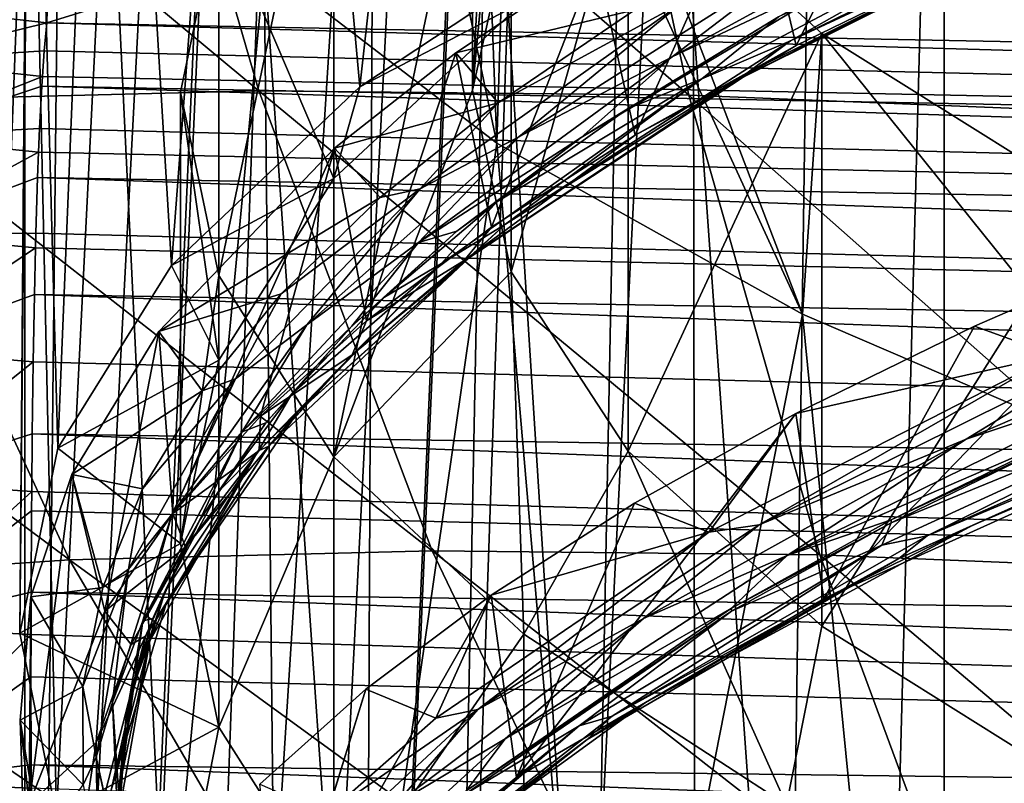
# Model space of a CAD drawing. Header units: metres. Extents: x -24 to 24, y -69 to 184.
# Tile 372 of 656: x -11.5 to -9.81, y 127.9 to 129.21. Entities that reach past the tile are written whole.
import ezdxf

# ---------------------------------------------------------------- set-up
doc = ezdxf.new("R2010")
doc.units = ezdxf.units.M
for name, color, linetype in [('1052', 7, 'CONTINUOUS'), ('1075', 7, 'CONTINUOUS'), ('1103', 7, 'CONTINUOUS'), ('1252', 7, 'CONTINUOUS'), ('1288', 7, 'CONTINUOUS'), ('1380', 7, 'CONTINUOUS'), ('1525', 7, 'CONTINUOUS'), ('1589', 7, 'CONTINUOUS'), ('1772', 7, 'CONTINUOUS'), ('1880', 7, 'CONTINUOUS'), ('1906', 7, 'CONTINUOUS'), ('2529', 7, 'CONTINUOUS'), ('2941', 7, 'CONTINUOUS'), ('367', 7, 'CONTINUOUS'), ('369', 7, 'CONTINUOUS'), ('373', 7, 'CONTINUOUS'), ('382', 7, 'CONTINUOUS'), ('3964', 2, 'CONTINUOUS'), ('3967', 7, 'CONTINUOUS'), ('3970', 7, 'CONTINUOUS'), ('419', 2, 'CONTINUOUS'), ('420', 2, 'CONTINUOUS'), ('427', 2, 'CONTINUOUS'), ('434', 7, 'CONTINUOUS'), ('475', 7, 'CONTINUOUS'), ('491', 7, 'CONTINUOUS'), ('513', 7, 'CONTINUOUS'), ('554', 2, 'CONTINUOUS'), ('563', 2, 'CONTINUOUS')]:
    doc.layers.add(name, color=color, linetype=linetype)

msp = doc.modelspace()

# ---------------------------------------------------------------- linework, layer by layer
at = {"layer": '1052'}
for points in [[(-11.225, 129.083555, 221.495303), (-11.159182, 128.769407, 220.322885), (-11.225, 128.310815, 221.702358)], [(-11.225, 128.310815, 221.702358), (-11.159182, 128.769407, 220.322885), (-11.159185, 127.996671, 220.529957)], [(-11.159182, 128.769407, 220.322885), (-10.962562, 128.459011, 219.164473), (-11.159185, 127.996671, 220.529957)], [(-11.159185, 127.996671, 220.529957), (-10.962562, 128.459011, 219.164473), (-10.962564, 127.686271, 219.37153)], [(-10.962562, 128.459011, 219.164473), (-10.637444, 128.155935, 218.033377), (-10.962564, 127.686271, 219.37153)], [(-10.962564, 127.686271, 219.37153), (-10.637444, 128.155935, 218.033377), (-10.637447, 127.383197, 218.24044)], [(-10.637444, 128.155935, 218.033377), (-10.187542, 127.863679, 216.942661), (-10.637447, 127.383197, 218.24044)]]:
    msp.add_3dface(points, dxfattribs=at)
at = {"layer": '1075'}
for points in [[(-10.637447, 130.011173, 224.957217), (-10.962562, 128.459011, 219.164473), (-10.962563, 129.708098, 223.826126)], [(-10.962562, 128.459011, 219.164473), (-10.637447, 130.011173, 224.957217), (-10.724992, 129.086678, 221.506958)], [(-10.724992, 129.086678, 221.506958), (-10.637447, 130.011173, 224.957217), (-10.656213, 129.397432, 222.666707)], [(-10.962563, 129.708098, 223.826126), (-11.159182, 128.769407, 220.322885), (-11.159182, 129.397702, 222.667716)], [(-10.962562, 128.459011, 219.164473), (-11.159182, 128.769407, 220.322885), (-10.962563, 129.708098, 223.826126)], [(-11.159182, 128.769407, 220.322885), (-11.225, 129.083555, 221.495303), (-11.159182, 129.397702, 222.667716)], [(-10.658893, 128.775829, 220.346852), (-10.962562, 128.459011, 219.164473), (-10.724992, 129.086678, 221.506958)], [(-10.637444, 128.155935, 218.033377), (-10.962562, 128.459011, 219.164473), (-10.658893, 128.775829, 220.346852)], [(-10.637444, 128.155935, 218.033377), (-10.658893, 128.775829, 220.346852), (-10.45872, 128.468851, 219.201197)], [(-10.187542, 127.863679, 216.942661), (-10.637444, 128.155935, 218.033377), (-10.45872, 128.468851, 219.201197)], [(-10.127065, 128.169659, 218.084595), (-10.187542, 127.863679, 216.942661), (-10.45872, 128.468851, 219.201197)], [(-9.668103, 127.881972, 217.010933), (-10.187542, 127.863679, 216.942661), (-10.127065, 128.169659, 218.084595)]]:
    msp.add_3dface(points, dxfattribs=at)
at = {"layer": '1103'}
for points in [[(-11.225, 128.310815, 221.702358), (-11.159185, 127.996671, 220.529957), (-11.5, 128.157453, 221.743451)], [(-11.5, 128.157453, 221.743451), (-11.159185, 127.996671, 220.529957), (-11.437002, 127.846333, 220.582334)], [(-11.437002, 127.846333, 220.582334), (-11.159185, 127.996671, 220.529957), (-11.248697, 127.538621, 219.433938)], [(-11.159185, 127.996671, 220.529957), (-10.962564, 127.686271, 219.37153), (-11.248697, 127.538621, 219.433938)]]:
    msp.add_3dface(points, dxfattribs=at)
at = {"layer": '1252'}
for points in [[(-9.663519, 129.407167, 227.661973), (-10.261899, 129.108945, 226.619348), (-9.864805, 129.312574, 227.553079)], [(-9.864805, 129.312574, 227.553079), (-10.261899, 129.108945, 226.619348), (-10.170796, 129.1631, 227.030338)], [(-10.170796, 129.1631, 227.030338), (-10.261899, 129.108945, 226.619348), (-10.446869, 129.009551, 226.492317)], [(-10.261899, 129.108945, 226.619348), (-10.73955, 128.795415, 225.518955), (-10.446869, 129.009551, 226.492317)], [(-10.446869, 129.009551, 226.492317), (-10.73955, 128.795415, 225.518955), (-10.692458, 128.852205, 225.939991)], [(-10.692458, 128.852205, 225.939991), (-10.73955, 128.795415, 225.518955), (-10.906378, 128.691806, 225.375968)], [(-10.73955, 128.795415, 225.518955), (-10.931159, 128.63401, 224.95104), (-10.906378, 128.691806, 225.375968)], [(-10.906378, 128.691806, 225.375968), (-10.931159, 128.63401, 224.95104), (-11.08812, 128.528776, 224.801735)], [(-10.931159, 128.63401, 224.95104), (-11.090246, 128.470271, 224.374138), (-11.08812, 128.528776, 224.801735)], [(-9.868871, 128.342329, 227.593572), (-9.481457, 128.506359, 228.387373), (-9.191953, 128.628436, 228.591114)], [(-11.08812, 128.528776, 224.801735), (-11.090246, 128.470271, 224.374138), (-11.238052, 128.362504, 224.215131)], [(-10.123929, 128.216493, 227.374971), (-9.481457, 128.506359, 228.387373), (-9.868871, 128.342329, 227.593572)], [(-11.090246, 128.470271, 224.374138), (-11.216374, 128.304816, 223.79023), (-11.238052, 128.362504, 224.215131)], [(-11.238052, 128.362504, 224.215131), (-11.216374, 128.304816, 223.79023), (-11.354155, 128.195066, 223.623474)], [(-10.42909, 128.038806, 226.531085), (-10.123929, 128.216493, 227.374971), (-9.868871, 128.342329, 227.593572)], [(-11.216374, 128.304816, 223.79023), (-11.309399, 128.138085, 223.200464), (-11.354155, 128.195066, 223.623474)], [(-10.649604, 127.910661, 226.302717), (-10.123929, 128.216493, 227.374971), (-10.42909, 128.038806, 226.531085)], [(-11.354155, 128.195066, 223.623474), (-11.369006, 127.970337, 222.606143), (-11.483809, 127.864701, 222.453432)], [(-11.309399, 128.138085, 223.200464), (-11.369006, 127.970337, 222.606143), (-11.354155, 128.195066, 223.623474)], [(-10.866533, 127.721102, 225.414795), (-10.649604, 127.910661, 226.302717), (-10.42909, 128.038806, 226.531085)], [(-11.369006, 127.970337, 222.606143), (-11.394799, 127.802624, 222.011575), (-11.483809, 127.864701, 222.453432)], [(-11.053386, 127.591751, 225.180732), (-10.649604, 127.910661, 226.302717), (-10.866533, 127.721102, 225.414795)]]:
    msp.add_3dface(points, dxfattribs=at)
at = {"layer": '1288'}
for points in [[(-10.008347, 128.351351, 227.189378), (-9.70602, 128.493573, 227.704405), (-9.705708, 128.498545, 227.703609)], [(-10.008644, 128.346368, 227.190133), (-9.70602, 128.493573, 227.704405), (-10.008347, 128.351351, 227.189378)], [(-10.28173, 128.195193, 226.660963), (-10.008644, 128.346368, 227.190133), (-10.281459, 128.200183, 226.660233)], [(-10.281459, 128.200183, 226.660233), (-10.008644, 128.346368, 227.190133), (-10.008347, 128.351351, 227.189378)], [(-10.736153, 127.88286, 225.564659), (-10.28173, 128.195193, 226.660963), (-10.736004, 127.887811, 225.563791)], [(-10.736004, 127.887811, 225.563791), (-10.28173, 128.195193, 226.660963), (-10.281459, 128.200183, 226.660233)]]:
    msp.add_3dface(points, dxfattribs=at)
at = {"layer": '1380'}
for points in [[(-10.658893, 129.790051, 220.075092), (-10.458747, 129.483104, 218.92955), (-10.658893, 128.775829, 220.346852)], [(-10.658893, 128.775829, 220.346852), (-10.458747, 129.483104, 218.92955), (-10.45872, 128.468851, 219.201197)], [(-10.458747, 129.483104, 218.92955), (-10.127082, 129.183892, 217.812878), (-10.45872, 128.468851, 219.201197)], [(-10.127082, 129.183892, 217.812878), (-10.127065, 128.169659, 218.084595), (-10.45872, 128.468851, 219.201197)], [(-10.127082, 129.183892, 217.812878), (-9.668066, 128.896173, 216.739095), (-10.127065, 128.169659, 218.084595)], [(-9.668066, 128.896173, 216.739095), (-9.668103, 127.881972, 217.010933), (-10.127065, 128.169659, 218.084595)]]:
    msp.add_3dface(points, dxfattribs=at)
at = {"layer": '1525'}
for points in [[(-10.539043, 129.006043, 225.82181), (-10.201525, 129.212503, 226.563916), (-10.018498, 129.316834, 226.910826)], [(-10.458479, 129.055652, 226.014151), (-10.201525, 129.212503, 226.563916), (-10.539043, 129.006043, 225.82181)], [(-10.683403, 128.895439, 225.451569), (-10.458479, 129.055652, 226.014151), (-10.539043, 129.006043, 225.82181)], [(-10.751813, 128.845647, 225.258251), (-10.683403, 128.895439, 225.451569), (-10.539043, 129.006043, 225.82181)], [(-10.875527, 128.732437, 224.878208), (-10.683403, 128.895439, 225.451569), (-10.751813, 128.845647, 225.258251)], [(-10.931838, 128.68275, 224.684941), (-10.875527, 128.732437, 224.878208), (-10.751813, 128.845647, 225.258251)], [(-11.034321, 128.567158, 224.295894), (-10.875527, 128.732437, 224.878208), (-10.931838, 128.68275, 224.684941)], [(-11.078871, 128.517625, 224.102864), (-11.034321, 128.567158, 224.295894), (-10.931838, 128.68275, 224.684941)], [(-11.159614, 128.39975, 223.705108), (-11.034321, 128.567158, 224.295894), (-11.078871, 128.517625, 224.102864)], [(-11.192578, 128.350588, 223.51305), (-11.159614, 128.39975, 223.705108), (-11.078871, 128.517625, 224.102864)], [(-11.250734, 128.231082, 223.108787), (-11.159614, 128.39975, 223.705108), (-11.192578, 128.350588, 223.51305)], [(-11.272292, 128.182676, 222.91905), (-11.250734, 128.231082, 223.108787), (-11.192578, 128.350588, 223.51305)], [(-11.307331, 128.06218, 222.5106), (-11.250734, 128.231082, 223.108787), (-11.272292, 128.182676, 222.91905)], [(-11.317915, 128.014547, 222.323353), (-11.307331, 128.06218, 222.5106), (-11.272292, 128.182676, 222.91905)], [(-11.329631, 127.892526, 221.909139), (-11.307331, 128.06218, 222.5106), (-11.317915, 128.014547, 222.323353)], [(-11.329564, 127.845546, 221.724128), (-11.329631, 127.892526, 221.909139), (-11.317915, 128.014547, 222.323353)]]:
    msp.add_3dface(points, dxfattribs=at)
at = {"layer": '1589'}
for points in [[(-10.472242, 129.387379, 226.333596), (-10.637447, 129.238433, 225.164276), (-10.918039, 129.092303, 225.232358)], [(-10.637447, 129.238433, 225.164276), (-10.962564, 128.935358, 224.033187), (-10.918039, 129.092303, 225.232358)], [(-10.918039, 129.092303, 225.232358), (-10.962564, 128.935358, 224.033187), (-11.240124, 128.786634, 224.091587)], [(-10.962564, 128.935358, 224.033187), (-11.159185, 128.624959, 222.87476), (-11.240124, 128.786634, 224.091587)], [(-11.240124, 128.786634, 224.091587), (-11.159185, 128.624959, 222.87476), (-11.434846, 128.473836, 222.924208)], [(-11.159185, 128.624959, 222.87476), (-11.225, 128.310815, 221.702358), (-11.434846, 128.473836, 222.924208)], [(-11.225, 128.310815, 221.702358), (-11.5, 128.157453, 221.743451), (-11.434846, 128.473836, 222.924208)]]:
    msp.add_3dface(points, dxfattribs=at)
at = {"layer": '1772'}
for points in [[(-10.513532, 129.310767, 226.258814), (-10.753403, 129.15083, 225.697132), (-10.44695, 129.224089, 226.171304)], [(-10.44695, 129.224089, 226.171304), (-10.753403, 129.15083, 225.697132), (-10.681136, 129.065085, 225.613087)], [(-10.753403, 129.15083, 225.697132), (-10.961061, 128.987629, 225.122985), (-10.681136, 129.065085, 225.613087)], [(-10.681136, 129.065085, 225.613087), (-10.961061, 128.987629, 225.122985), (-10.883284, 128.90291, 225.042741)], [(-10.961061, 128.987629, 225.122985), (-11.261698, 128.673789, 224.016238), (-10.883284, 128.90291, 225.042741)], [(-10.883284, 128.90291, 225.042741), (-11.261698, 128.673789, 224.016238), (-11.052478, 128.738278, 224.462775)], [(-9.530702, 128.828091, 228.226279), (-9.865771, 128.683056, 227.720088), (-9.728705, 128.633032, 227.760126)], [(-11.052478, 128.738278, 224.462775), (-11.261698, 128.673789, 224.016238), (-11.188078, 128.571936, 223.875828)], [(-9.865771, 128.683056, 227.720088), (-10.171795, 128.533505, 227.197077), (-9.728705, 128.633032, 227.760126)], [(-11.261698, 128.673789, 224.016238), (-11.410716, 128.429176, 223.151327), (-11.188078, 128.571936, 223.875828)], [(-9.728705, 128.633032, 227.760126), (-10.171795, 128.533505, 227.197077), (-10.320303, 128.3302, 226.700913)], [(-11.188078, 128.571936, 223.875828), (-11.410716, 128.429176, 223.151327), (-11.289917, 128.404307, 223.283398)], [(-10.171795, 128.533505, 227.197077), (-10.447817, 128.379911, 226.658894), (-10.320303, 128.3302, 226.700913)], [(-11.410716, 128.429176, 223.151327), (-11.481158, 128.219412, 222.40809), (-11.357933, 128.235569, 222.686113)], [(-11.289917, 128.404307, 223.283398), (-11.410716, 128.429176, 223.151327), (-11.357933, 128.235569, 222.686113)], [(-10.447817, 128.379911, 226.658894), (-10.693329, 128.222528, 226.106433), (-10.320303, 128.3302, 226.700913)], [(-10.320303, 128.3302, 226.700913), (-10.693329, 128.222528, 226.106433), (-10.788034, 128.012185, 225.584432)], [(-11.357933, 128.235569, 222.686113), (-11.481158, 128.219412, 222.40809), (-11.391856, 128.066361, 222.086233)], [(-11.481158, 128.219412, 222.40809), (-11.499388, 128.0088, 221.660474), (-11.391856, 128.066361, 222.086233)], [(-10.693329, 128.222528, 226.106433), (-10.907377, 128.061914, 225.541652), (-10.788034, 128.012185, 225.584432)], [(-11.391856, 128.066361, 222.086233), (-11.499388, 128.0088, 221.660474), (-11.39171, 127.8981, 221.489028)], [(-10.907377, 128.061914, 225.541652), (-11.088961, 127.898867, 224.967352), (-10.973542, 127.848644, 225.008782)], [(-10.788034, 128.012185, 225.584432), (-10.907377, 128.061914, 225.541652), (-10.973542, 127.848644, 225.008782)], [(-11.499388, 128.0088, 221.660474), (-11.464294, 127.795302, 220.903026), (-11.39171, 127.8981, 221.489028)]]:
    msp.add_3dface(points, dxfattribs=at)
at = {"layer": '1880'}
for points in [[(-9.821635, 129.449899, 227.253825), (-10.15195, 129.319795, 226.681187), (-10.383502, 129.144091, 226.183608)], [(-10.018498, 129.316834, 226.910826), (-9.821635, 129.449899, 227.253825), (-10.383502, 129.144091, 226.183608)], [(-10.15195, 129.319795, 226.681187), (-10.645648, 129.00695, 225.584037), (-10.383502, 129.144091, 226.183608)], [(-10.15195, 129.319795, 226.681187), (-10.365648, 129.23661, 226.289432), (-10.645648, 129.00695, 225.584037)], [(-10.539043, 129.006043, 225.82181), (-10.018498, 129.316834, 226.910826), (-10.383502, 129.144091, 226.183608)], [(-10.365648, 129.23661, 226.289432), (-10.814687, 128.918127, 225.170916), (-10.645648, 129.00695, 225.584037)], [(-10.365648, 129.23661, 226.289432), (-10.681136, 129.065085, 225.613087), (-10.814687, 128.918127, 225.170916)], [(-10.44695, 129.224089, 226.171304), (-10.681136, 129.065085, 225.613087), (-10.365648, 129.23661, 226.289432)], [(-10.383502, 129.144091, 226.183608), (-10.645648, 129.00695, 225.584037), (-10.817478, 128.826321, 225.067425)], [(-10.539043, 129.006043, 225.82181), (-10.383502, 129.144091, 226.183608), (-10.817478, 128.826321, 225.067425)], [(-10.681136, 129.065085, 225.613087), (-10.883284, 128.90291, 225.042741), (-10.814687, 128.918127, 225.170916)], [(-10.645648, 129.00695, 225.584037), (-11.008828, 128.685168, 224.451647), (-10.817478, 128.826321, 225.067425)], [(-10.645648, 129.00695, 225.584037), (-10.814687, 128.918127, 225.170916), (-11.008828, 128.685168, 224.451647)], [(-10.751813, 128.845647, 225.258251), (-10.539043, 129.006043, 225.82181), (-10.817478, 128.826321, 225.067425)], [(-10.814687, 128.918127, 225.170916), (-11.130813, 128.592673, 224.024133), (-11.008828, 128.685168, 224.451647)], [(-10.814687, 128.918127, 225.170916), (-11.052478, 128.738278, 224.462775), (-11.130813, 128.592673, 224.024133)], [(-10.883284, 128.90291, 225.042741), (-11.052478, 128.738278, 224.462775), (-10.814687, 128.918127, 225.170916)], [(-10.931838, 128.68275, 224.684941), (-10.751813, 128.845647, 225.258251), (-10.817478, 128.826321, 225.067425)], [(-10.817478, 128.826321, 225.067425), (-11.008828, 128.685168, 224.451647), (-11.11933, 128.502191, 223.925156)], [(-10.931838, 128.68275, 224.684941), (-10.817478, 128.826321, 225.067425), (-11.11933, 128.502191, 223.925156)], [(-9.208235, 128.779151, 228.442465), (-9.880143, 128.48961, 227.432912), (-9.578189, 128.590171, 227.901416)], [(-9.208235, 128.779151, 228.442465), (-9.626748, 128.644796, 227.874793), (-9.880143, 128.48961, 227.432912)], [(-11.052478, 128.738278, 224.462775), (-11.188078, 128.571936, 223.875828), (-11.130813, 128.592673, 224.024133)], [(-11.008828, 128.685168, 224.451647), (-11.239776, 128.360504, 223.305421), (-11.11933, 128.502191, 223.925156)], [(-11.008828, 128.685168, 224.451647), (-11.130813, 128.592673, 224.024133), (-11.239776, 128.360504, 223.305421)], [(-11.078871, 128.517625, 224.102864), (-10.931838, 128.68275, 224.684941), (-11.11933, 128.502191, 223.925156)], [(-9.728705, 128.633032, 227.760126), (-10.320303, 128.3302, 226.700913), (-10.234402, 128.342971, 226.819761)], [(-9.626748, 128.644796, 227.874793), (-10.234402, 128.342971, 226.819761), (-9.880143, 128.48961, 227.432912)], [(-9.626748, 128.644796, 227.874793), (-9.728705, 128.633032, 227.760126), (-10.234402, 128.342971, 226.819761)], [(-11.130813, 128.592673, 224.024133), (-11.314081, 128.267126, 222.873188), (-11.239776, 128.360504, 223.305421)], [(-11.130813, 128.592673, 224.024133), (-11.289917, 128.404307, 223.283398), (-11.314081, 128.267126, 222.873188)], [(-11.188078, 128.571936, 223.875828), (-11.289917, 128.404307, 223.283398), (-11.130813, 128.592673, 224.024133)], [(-9.578189, 128.590171, 227.901416), (-9.880143, 128.48961, 227.432912), (-10.186215, 128.290389, 226.853853)], [(-9.705708, 128.498545, 227.703609), (-9.578189, 128.590171, 227.901416), (-10.186215, 128.290389, 226.853853)], [(-11.192578, 128.350588, 223.51305), (-11.078871, 128.517625, 224.102864), (-11.11933, 128.502191, 223.925156)], [(-11.11933, 128.502191, 223.925156), (-11.239776, 128.360504, 223.305421), (-11.289566, 128.17867, 222.781193)], [(-11.192578, 128.350588, 223.51305), (-11.11933, 128.502191, 223.925156), (-11.289566, 128.17867, 222.781193)], [(-10.008347, 128.351351, 227.189378), (-9.705708, 128.498545, 227.703609), (-10.186215, 128.290389, 226.853853)], [(-9.880143, 128.48961, 227.432912), (-10.43251, 128.182817, 226.358861), (-10.186215, 128.290389, 226.853853)], [(-9.880143, 128.48961, 227.432912), (-10.234402, 128.342971, 226.819761), (-10.43251, 128.182817, 226.358861)], [(-11.289917, 128.404307, 223.283398), (-11.357933, 128.235569, 222.686113), (-11.314081, 128.267126, 222.873188)], [(-11.239776, 128.360504, 223.305421), (-11.341447, 128.039426, 222.168143), (-11.289566, 128.17867, 222.781193)], [(-11.239776, 128.360504, 223.305421), (-11.314081, 128.267126, 222.873188), (-11.341447, 128.039426, 222.168143)], [(-11.272292, 128.182676, 222.91905), (-11.192578, 128.350588, 223.51305), (-11.289566, 128.17867, 222.781193)], [(-10.234402, 128.342971, 226.819761), (-10.71581, 128.027071, 225.711299), (-10.43251, 128.182817, 226.358861)], [(-10.234402, 128.342971, 226.819761), (-10.320303, 128.3302, 226.700913), (-10.71581, 128.027071, 225.711299)], [(-10.281459, 128.200183, 226.660233), (-10.008347, 128.351351, 227.189378), (-10.186215, 128.290389, 226.853853)], [(-10.320303, 128.3302, 226.700913), (-10.788034, 128.012185, 225.584432), (-10.71581, 128.027071, 225.711299)], [(-10.186215, 128.290389, 226.853853), (-10.43251, 128.182817, 226.358861), (-10.669194, 127.976458, 225.752633)], [(-10.281459, 128.200183, 226.660233), (-10.186215, 128.290389, 226.853853), (-10.669194, 127.976458, 225.752633)], [(-11.314081, 128.267126, 222.873188), (-11.391856, 128.066361, 222.086233), (-11.369067, 127.945466, 221.732882)], [(-11.357933, 128.235569, 222.686113), (-11.391856, 128.066361, 222.086233), (-11.314081, 128.267126, 222.873188)], [(-11.314081, 128.267126, 222.873188), (-11.369067, 127.945466, 221.732882), (-11.341447, 128.039426, 222.168143)], [(-10.736004, 127.887811, 225.563791), (-10.281459, 128.200183, 226.660233), (-10.669194, 127.976458, 225.752633)], [(-11.289566, 128.17867, 222.781193), (-11.341447, 128.039426, 222.168143), (-11.333093, 127.858846, 221.647439)], [(-11.317915, 128.014547, 222.323353), (-11.289566, 128.17867, 222.781193), (-11.333093, 127.858846, 221.647439)], [(-11.317915, 128.014547, 222.323353), (-11.272292, 128.182676, 222.91905), (-11.289566, 128.17867, 222.781193)], [(-10.43251, 128.182817, 226.358861), (-10.856731, 127.864509, 225.240421), (-10.669194, 127.976458, 225.752633)], [(-10.43251, 128.182817, 226.358861), (-10.71581, 128.027071, 225.711299), (-10.856731, 127.864509, 225.240421)], [(-11.391856, 128.066361, 222.086233), (-11.39171, 127.8981, 221.489028), (-11.369067, 127.945466, 221.732882)], [(-11.341447, 128.039426, 222.168143), (-11.369067, 127.945466, 221.732882), (-11.319831, 127.719956, 221.035406)], [(-11.341447, 128.039426, 222.168143), (-11.319831, 127.719956, 221.035406), (-11.333093, 127.858846, 221.647439)], [(-10.71581, 128.027071, 225.711299), (-11.065034, 127.702803, 224.569597), (-10.856731, 127.864509, 225.240421)], [(-10.71581, 128.027071, 225.711299), (-10.973542, 127.848644, 225.008782), (-11.065034, 127.702803, 224.569597)], [(-10.788034, 128.012185, 225.584432), (-10.973542, 127.848644, 225.008782), (-10.71581, 128.027071, 225.711299)], [(-11.329564, 127.845546, 221.724128), (-11.317915, 128.014547, 222.323353), (-11.333093, 127.858846, 221.647439)], [(-10.669194, 127.976458, 225.752633), (-10.856731, 127.864509, 225.240421), (-11.021096, 127.654042, 224.617774)], [(-10.736004, 127.887811, 225.563791), (-10.669194, 127.976458, 225.752633), (-11.021096, 127.654042, 224.617774)], [(-11.39171, 127.8981, 221.489028), (-11.357568, 127.729135, 220.890019), (-11.369067, 127.945466, 221.732882)], [(-11.369067, 127.945466, 221.732882), (-11.300319, 127.623527, 220.59179), (-11.319831, 127.719956, 221.035406)], [(-11.369067, 127.945466, 221.732882), (-11.357568, 127.729135, 220.890019), (-11.300319, 127.623527, 220.59179)]]:
    msp.add_3dface(points, dxfattribs=at)
at = {"layer": '1906'}
for points in [[(-10.962563, 129.708098, 223.826126), (-11.159182, 129.397702, 222.667716), (-10.962564, 128.935358, 224.033187)], [(-10.962563, 129.708098, 223.826126), (-10.962564, 128.935358, 224.033187), (-10.637447, 129.238433, 225.164276)], [(-11.159182, 129.397702, 222.667716), (-11.225, 129.083555, 221.495303), (-11.159185, 128.624959, 222.87476)], [(-11.159182, 129.397702, 222.667716), (-11.159185, 128.624959, 222.87476), (-10.962564, 128.935358, 224.033187)], [(-11.225, 129.083555, 221.495303), (-11.225, 128.310815, 221.702358), (-11.159185, 128.624959, 222.87476)]]:
    msp.add_3dface(points, dxfattribs=at)
at = {"layer": '2529'}
for points in [[(-10.180988, 129.171224, 226.660287), (-9.568803, 129.470656, 227.706573), (-9.760143, 129.409211, 227.373849)], [(-10.180988, 129.171224, 226.660287), (-9.654913, 129.417123, 227.621121), (-9.568803, 129.470656, 227.706573)], [(-10.332463, 129.105881, 226.312716), (-10.180988, 129.171224, 226.660287), (-9.760143, 129.409211, 227.373849)], [(-10.201525, 129.212503, 226.563916), (-10.332463, 129.105881, 226.312716), (-9.760143, 129.409211, 227.373849)], [(-10.255447, 129.1157, 226.567323), (-10.261899, 129.108945, 226.619348), (-9.654913, 129.417123, 227.621121)], [(-10.261899, 129.108945, 226.619348), (-9.663519, 129.407167, 227.661973), (-9.654913, 129.417123, 227.621121)], [(-10.255447, 129.1157, 226.567323), (-9.654913, 129.417123, 227.621121), (-10.180988, 129.171224, 226.660287)], [(-10.201525, 129.212503, 226.563916), (-10.458479, 129.055652, 226.014151), (-10.332463, 129.105881, 226.312716)], [(-10.66837, 128.857458, 225.559694), (-10.180988, 129.171224, 226.660287), (-10.332463, 129.105881, 226.312716)], [(-10.66837, 128.857458, 225.559694), (-10.255447, 129.1157, 226.567323), (-10.180988, 129.171224, 226.660287)], [(-10.778399, 128.790088, 225.203873), (-10.66837, 128.857458, 225.559694), (-10.332463, 129.105881, 226.312716)], [(-10.683403, 128.895439, 225.451569), (-10.778399, 128.790088, 225.203873), (-10.332463, 129.105881, 226.312716)], [(-10.730323, 128.80053, 225.461275), (-10.73955, 128.795415, 225.518955), (-10.255447, 129.1157, 226.567323)], [(-10.73955, 128.795415, 225.518955), (-10.261899, 129.108945, 226.619348), (-10.255447, 129.1157, 226.567323)], [(-10.730323, 128.80053, 225.461275), (-10.255447, 129.1157, 226.567323), (-10.66837, 128.857458, 225.559694)], [(-10.458479, 129.055652, 226.014151), (-10.683403, 128.895439, 225.451569), (-10.332463, 129.105881, 226.312716)], [(-10.683403, 128.895439, 225.451569), (-10.875527, 128.732437, 224.878208), (-10.778399, 128.790088, 225.203873)], [(-11.024767, 128.535031, 224.424833), (-10.66837, 128.857458, 225.559694), (-10.778399, 128.790088, 225.203873)], [(-11.024767, 128.535031, 224.424833), (-10.730323, 128.80053, 225.461275), (-10.66837, 128.857458, 225.559694)], [(-11.073843, 128.477247, 224.322917), (-10.730323, 128.80053, 225.461275), (-11.024767, 128.535031, 224.424833)], [(-11.073843, 128.477247, 224.322917), (-10.931159, 128.63401, 224.95104), (-10.730323, 128.80053, 225.461275)], [(-10.931159, 128.63401, 224.95104), (-10.73955, 128.795415, 225.518955), (-10.730323, 128.80053, 225.461275)], [(-11.093276, 128.467376, 224.066987), (-11.024767, 128.535031, 224.424833), (-10.778399, 128.790088, 225.203873)], [(-11.034321, 128.567158, 224.295894), (-11.093276, 128.467376, 224.066987), (-10.778399, 128.790088, 225.203873)], [(-10.875527, 128.732437, 224.878208), (-11.034321, 128.567158, 224.295894), (-10.778399, 128.790088, 225.203873)], [(-11.090246, 128.470271, 224.374138), (-10.931159, 128.63401, 224.95104), (-11.073843, 128.477247, 224.322917)], [(-9.946905, 128.324146, 227.353068), (-9.286863, 128.616128, 228.371609), (-9.384751, 128.601946, 228.20407)], [(-9.946905, 128.324146, 227.353068), (-9.340602, 128.578259, 228.340939), (-9.286863, 128.616128, 228.371609)], [(-9.868871, 128.342329, 227.593572), (-9.191953, 128.628436, 228.591114), (-9.340602, 128.578259, 228.340939)], [(-10.024572, 128.308182, 227.178738), (-9.946905, 128.324146, 227.353068), (-9.384751, 128.601946, 228.20407)], [(-10.008644, 128.346368, 227.190133), (-10.024572, 128.308182, 227.178738), (-9.384751, 128.601946, 228.20407)], [(-9.70602, 128.493573, 227.704405), (-10.008644, 128.346368, 227.190133), (-9.384751, 128.601946, 228.20407)], [(-9.995511, 128.285048, 227.317771), (-9.340602, 128.578259, 228.340939), (-9.946905, 128.324146, 227.353068)], [(-9.995511, 128.285048, 227.317771), (-9.868871, 128.342329, 227.593572), (-9.340602, 128.578259, 228.340939)], [(-11.034321, 128.567158, 224.295894), (-11.159614, 128.39975, 223.705108), (-11.093276, 128.467376, 224.066987)], [(-11.248722, 128.210113, 223.277496), (-11.024767, 128.535031, 224.424833), (-11.093276, 128.467376, 224.066987)], [(-11.248722, 128.210113, 223.277496), (-11.073843, 128.477247, 224.322917), (-11.024767, 128.535031, 224.424833)], [(-11.285029, 128.152215, 223.17467), (-11.073843, 128.477247, 224.322917), (-11.248722, 128.210113, 223.277496)], [(-11.285029, 128.152215, 223.17467), (-11.216374, 128.304816, 223.79023), (-11.073843, 128.477247, 224.322917)], [(-11.216374, 128.304816, 223.79023), (-11.090246, 128.470271, 224.374138), (-11.073843, 128.477247, 224.322917)], [(-11.277095, 128.144474, 222.925644), (-11.248722, 128.210113, 223.277496), (-11.093276, 128.467376, 224.066987)], [(-11.250734, 128.231082, 223.108787), (-11.277095, 128.144474, 222.925644), (-11.093276, 128.467376, 224.066987)], [(-11.159614, 128.39975, 223.705108), (-11.250734, 128.231082, 223.108787), (-11.093276, 128.467376, 224.066987)], [(-10.42909, 128.038806, 226.531085), (-9.868871, 128.342329, 227.593572), (-9.995511, 128.285048, 227.317771)], [(-10.008644, 128.346368, 227.190133), (-10.28173, 128.195193, 226.660963), (-10.024572, 128.308182, 227.178738)], [(-10.485993, 128.015493, 226.272049), (-9.946905, 128.324146, 227.353068), (-10.024572, 128.308182, 227.178738)], [(-10.485993, 128.015493, 226.272049), (-9.995511, 128.285048, 227.317771), (-9.946905, 128.324146, 227.353068)], [(-11.309399, 128.138085, 223.200464), (-11.216374, 128.304816, 223.79023), (-11.285029, 128.152215, 223.17467)], [(-10.54272, 127.998713, 226.094324), (-10.485993, 128.015493, 226.272049), (-10.024572, 128.308182, 227.178738)], [(-10.28173, 128.195193, 226.660963), (-10.54272, 127.998713, 226.094324), (-10.024572, 128.308182, 227.178738)], [(-10.52894, 127.975446, 226.233098), (-9.995511, 128.285048, 227.317771), (-10.485993, 128.015493, 226.272049)], [(-10.52894, 127.975446, 226.233098), (-10.42909, 128.038806, 226.531085), (-9.995511, 128.285048, 227.317771)], [(-11.250734, 128.231082, 223.108787), (-11.307331, 128.06218, 222.5106), (-11.277095, 128.144474, 222.925644)], [(-11.343427, 127.888936, 222.139712), (-11.248722, 128.210113, 223.277496), (-11.277095, 128.144474, 222.925644)], [(-11.343427, 127.888936, 222.139712), (-11.285029, 128.152215, 223.17467), (-11.248722, 128.210113, 223.277496)], [(-10.28173, 128.195193, 226.660963), (-10.736153, 127.88286, 225.564659), (-10.54272, 127.998713, 226.094324)], [(-11.36749, 127.831096, 222.036727), (-11.369006, 127.970337, 222.606143), (-11.285029, 128.152215, 223.17467)], [(-11.369006, 127.970337, 222.606143), (-11.309399, 128.138085, 223.200464), (-11.285029, 128.152215, 223.17467)], [(-11.36749, 127.831096, 222.036727), (-11.285029, 128.152215, 223.17467), (-11.343427, 127.888936, 222.139712)], [(-11.334278, 127.825443, 221.794867), (-11.343427, 127.888936, 222.139712), (-11.277095, 128.144474, 222.925644)], [(-11.329631, 127.892526, 221.909139), (-11.334278, 127.825443, 221.794867), (-11.277095, 128.144474, 222.925644)], [(-11.307331, 128.06218, 222.5106), (-11.329631, 127.892526, 221.909139), (-11.277095, 128.144474, 222.925644)], [(-10.866533, 127.721102, 225.414795), (-10.42909, 128.038806, 226.531085), (-10.52894, 127.975446, 226.233098)], [(-10.896013, 127.695931, 225.148777), (-10.485993, 128.015493, 226.272049), (-10.54272, 127.998713, 226.094324)], [(-10.896013, 127.695931, 225.148777), (-10.52894, 127.975446, 226.233098), (-10.485993, 128.015493, 226.272049)], [(-10.931855, 127.679231, 224.97086), (-10.896013, 127.695931, 225.148777), (-10.54272, 127.998713, 226.094324)], [(-10.736153, 127.88286, 225.564659), (-10.931855, 127.679231, 224.97086), (-10.54272, 127.998713, 226.094324)], [(-10.93301, 127.655207, 225.107139), (-10.52894, 127.975446, 226.233098), (-10.896013, 127.695931, 225.148777)], [(-10.93301, 127.655207, 225.107139), (-10.866533, 127.721102, 225.414795), (-10.52894, 127.975446, 226.233098)], [(-11.394799, 127.802624, 222.011575), (-11.369006, 127.970337, 222.606143), (-11.36749, 127.831096, 222.036727)]]:
    msp.add_3dface(points, dxfattribs=at)
at = {"layer": '2941'}
for points in [[(-10.65622, 130.41164, 222.394895), (-10.724993, 130.100868, 221.235077), (-10.724992, 129.086678, 221.506958)], [(-10.65622, 130.41164, 222.394895), (-10.724992, 129.086678, 221.506958), (-10.656213, 129.397432, 222.666707)], [(-10.724993, 130.100868, 221.235077), (-10.658893, 129.790051, 220.075092), (-10.724992, 129.086678, 221.506958)], [(-10.658893, 129.790051, 220.075092), (-10.658893, 128.775829, 220.346852), (-10.724992, 129.086678, 221.506958)]]:
    msp.add_3dface(points, dxfattribs=at)
at = {"layer": '367'}
for points in [[(-11.491315, 145.2, -21.354442), (-13.359252, -68.3, -20.238401), (-13.359252, 145.2, -20.238401)], [(-11.491315, -68.3, -21.354442), (-13.359252, -68.3, -20.238401), (-11.491315, 145.2, -21.354442)], [(-9.530857, 145.2, -22.298548), (-11.491315, -68.3, -21.354442), (-11.491315, 145.2, -21.354442)], [(-9.530857, -68.3, -22.298548), (-11.491315, -68.3, -21.354442), (-9.530857, 145.2, -22.298548)]]:
    msp.add_3dface(points, dxfattribs=at)
at = {"layer": '369'}
for points in [[(-11.491315, 145.2, 21.354442), (-13.359252, 145.2, 20.238401), (-11.572678, 125.225229, 21.310458)], [(-10.064338, 125.258611, 22.062901), (-11.491315, 145.2, 21.354442), (-11.572678, 125.225229, 21.310458)], [(-9.530857, 145.2, 22.298548), (-11.491315, 145.2, 21.354442), (-10.064338, 125.258611, 22.062901)], [(-8.498681, 125.279157, 22.712), (-9.530857, 145.2, 22.298548), (-10.064338, 125.258611, 22.062901)]]:
    msp.add_3dface(points, dxfattribs=at)
at = {"layer": '373'}
for points in [[(-9.438998, 146.265645, 239.656905), (-9.696216, 116.980607, 31.318408), (-9.910296, 146.231697, 239.480891)], [(-9.910296, 146.231697, 239.480891), (-10.328978, 116.926977, 31.027877), (-10.371125, 146.193885, 239.279016)], [(-9.696216, 116.980607, 31.318408), (-10.328978, 116.926977, 31.027877), (-9.910296, 146.231697, 239.480891)], [(-10.371125, 146.193885, 239.279016), (-10.953393, 116.8701, 30.718679), (-10.819862, 146.15236, 239.051894)], [(-10.328978, 116.926977, 31.027877), (-10.953393, 116.8701, 30.718679), (-10.371125, 146.193885, 239.279016)], [(-10.819862, 146.15236, 239.051894), (-10.953393, 116.8701, 30.718679), (-11.254964, 146.107306, 238.800343)], [(-11.254964, 146.107306, 238.800343), (-11.569929, 116.809948, 30.390482), (-11.674975, 146.058917, 238.525261)], [(-10.953393, 116.8701, 30.718679), (-11.569929, 116.809948, 30.390482), (-11.254964, 146.107306, 238.800343)]]:
    msp.add_3dface(points, dxfattribs=at)
at = {"layer": '382'}
for points in [[(-11.336183, 129.931966, 240.840344), (-12.084883, 129.912946, 240.317796), (-11.090585, 129.085862, 240.473619)], [(-10.354985, 129.078341, 240.87569), (-11.336183, 129.931966, 240.840344), (-11.090585, 129.085862, 240.473619)], [(-10.536277, 129.923967, 241.279118), (-11.336183, 129.931966, 240.840344), (-10.354985, 129.078341, 240.87569)], [(-11.090585, 129.085862, 240.473619), (-12.084883, 129.912946, 240.317796), (-11.779068, 129.068598, 239.994906)], [(-9.581913, 129.04682, 241.196393), (-10.536277, 129.923967, 241.279118), (-10.354985, 129.078341, 240.87569)], [(-9.695676, 129.889814, 241.628973), (-10.536277, 129.923967, 241.279118), (-9.581913, 129.04682, 241.196393)], [(-11.090585, 129.085862, 240.473619), (-11.779068, 129.068598, 239.994906), (-10.793924, 128.298305, 240.023684)], [(-10.130316, 128.291369, 240.384871), (-11.090585, 129.085862, 240.473619), (-10.793924, 128.298305, 240.023684)], [(-10.354985, 129.078341, 240.87569), (-11.090585, 129.085862, 240.473619), (-10.130316, 128.291369, 240.384871)], [(-11.779068, 129.068598, 239.994906), (-12.411057, 129.025908, 239.44522), (-11.41499, 128.282943, 239.593786)], [(-10.793924, 128.298305, 240.023684), (-11.779068, 129.068598, 239.994906), (-11.41499, 128.282943, 239.593786)], [(-9.432842, 128.262831, 240.67309), (-10.354985, 129.078341, 240.87569), (-10.130316, 128.291369, 240.384871)], [(-9.581913, 129.04682, 241.196393), (-10.354985, 129.078341, 240.87569), (-9.432842, 128.262831, 240.67309)], [(-11.41499, 128.282943, 239.593786), (-12.411057, 129.025908, 239.44522), (-11.985081, 128.244721, 239.100275)], [(-10.793924, 128.298305, 240.023684), (-11.41499, 128.282943, 239.593786), (-10.450423, 127.5805, 239.49694)], [(-9.865468, 127.57425, 239.813644), (-10.793924, 128.298305, 240.023684), (-10.450423, 127.5805, 239.49694)], [(-10.130316, 128.291369, 240.384871), (-10.793924, 128.298305, 240.023684), (-9.865468, 127.57425, 239.813644)], [(-11.41499, 128.282943, 239.593786), (-11.985081, 128.244721, 239.100275), (-10.997831, 127.56716, 239.120145)], [(-10.450423, 127.5805, 239.49694), (-11.41499, 128.282943, 239.593786), (-10.997831, 127.56716, 239.120145)], [(-9.250583, 127.549004, 240.066509), (-10.130316, 128.291369, 240.384871), (-9.865468, 127.57425, 239.813644)], [(-9.432842, 128.262831, 240.67309), (-10.130316, 128.291369, 240.384871), (-9.250583, 127.549004, 240.066509)], [(-10.997831, 127.56716, 239.120145), (-11.985081, 128.244721, 239.100275), (-11.50029, 127.53375, 238.687733)]]:
    msp.add_3dface(points, dxfattribs=at)
at = {"layer": '3964'}
for points in [[(-11.080838, 130.894042, 224.195241), (-10.683207, 131.19948, 225.335152), (-10.918039, 129.092303, 225.232358)], [(-10.683207, 131.19948, 225.335152), (-10.472242, 129.387379, 226.333596), (-10.918039, 129.092303, 225.232358)], [(-11.348517, 130.579287, 223.020562), (-11.080838, 130.894042, 224.195241), (-11.240124, 128.786634, 224.091587)], [(-11.080838, 130.894042, 224.195241), (-10.918039, 129.092303, 225.232358), (-11.240124, 128.786634, 224.091587)], [(-11.483135, 130.258911, 221.824902), (-11.348517, 130.579287, 223.020562), (-11.434846, 128.473836, 222.924208)], [(-11.348517, 130.579287, 223.020562), (-11.240124, 128.786634, 224.091587), (-11.434846, 128.473836, 222.924208)], [(-11.5, 128.157453, 221.743451), (-11.483135, 130.258911, 221.824902), (-11.434846, 128.473836, 222.924208)], [(-11.483135, 129.936644, 220.622184), (-11.483135, 130.258911, 221.824902), (-11.5, 128.157453, 221.743451)], [(-11.483135, 129.936644, 220.622184), (-11.5, 128.157453, 221.743451), (-11.437002, 127.846333, 220.582334)], [(-11.348517, 129.616268, 219.426524), (-11.483135, 129.936644, 220.622184), (-11.437002, 127.846333, 220.582334)], [(-11.348517, 129.616268, 219.426524), (-11.437002, 127.846333, 220.582334), (-11.248697, 127.538621, 219.433938)], [(-11.080838, 129.301513, 218.251845), (-11.348517, 129.616268, 219.426524), (-11.248697, 127.538621, 219.433938)], [(-10.170796, 129.1631, 227.030338), (-10.243363, 129.466376, 226.804311), (-9.942174, 129.618186, 227.335478)], [(-9.864805, 129.312574, 227.553079), (-10.170796, 129.1631, 227.030338), (-9.942174, 129.618186, 227.335478)], [(-10.446869, 129.009551, 226.492317), (-10.513532, 129.310767, 226.258814), (-10.243363, 129.466376, 226.804311)], [(-10.170796, 129.1631, 227.030338), (-10.446869, 129.009551, 226.492317), (-10.243363, 129.466376, 226.804311)], [(-10.692458, 128.852205, 225.939991), (-10.753403, 129.15083, 225.697132), (-10.513532, 129.310767, 226.258814)], [(-10.446869, 129.009551, 226.492317), (-10.692458, 128.852205, 225.939991), (-10.513532, 129.310767, 226.258814)], [(-11.080838, 129.301513, 218.251845), (-11.248697, 127.538621, 219.433938), (-10.93715, 127.237689, 218.310845)], [(-10.683207, 128.996075, 217.111934), (-11.080838, 129.301513, 218.251845), (-10.93715, 127.237689, 218.310845)], [(-10.906378, 128.691806, 225.375968), (-10.961061, 128.987629, 225.122985), (-10.753403, 129.15083, 225.697132)], [(-10.692458, 128.852205, 225.939991), (-10.906378, 128.691806, 225.375968), (-10.753403, 129.15083, 225.697132)], [(-11.238052, 128.362504, 224.215131), (-11.261698, 128.673789, 224.016238), (-10.961061, 128.987629, 225.122985)], [(-11.08812, 128.528776, 224.801735), (-11.238052, 128.362504, 224.215131), (-10.961061, 128.987629, 225.122985)], [(-10.906378, 128.691806, 225.375968), (-11.08812, 128.528776, 224.801735), (-10.961061, 128.987629, 225.122985)], [(-10.683207, 128.996075, 217.111934), (-10.93715, 127.237689, 218.310845), (-10.505773, 126.946835, 217.225361)], [(-10.160352, 128.70358, 216.020329), (-10.683207, 128.996075, 217.111934), (-10.505773, 126.946835, 217.225361)], [(-10.160352, 128.70358, 216.020329), (-10.505773, 126.946835, 217.225361), (-9.959292, 126.669244, 216.189378)], [(-9.518416, 128.427447, 214.989785), (-10.160352, 128.70358, 216.020329), (-9.959292, 126.669244, 216.189378)], [(-11.354155, 128.195066, 223.623474), (-11.410716, 128.429176, 223.151327), (-11.261698, 128.673789, 224.016238)], [(-11.238052, 128.362504, 224.215131), (-11.354155, 128.195066, 223.623474), (-11.261698, 128.673789, 224.016238)], [(-11.483809, 127.864701, 222.453432), (-11.481158, 128.219412, 222.40809), (-11.410716, 128.429176, 223.151327)], [(-11.354155, 128.195066, 223.623474), (-11.483809, 127.864701, 222.453432), (-11.410716, 128.429176, 223.151327)], [(-9.518416, 128.427447, 214.989785), (-9.959292, 126.669244, 216.189378), (-9.303695, 126.407958, 215.214246)], [(-11.483809, 127.864701, 222.453432), (-11.499388, 128.0088, 221.660474), (-11.481158, 128.219412, 222.40809)], [(-11.483967, 127.53465, 221.281882), (-11.464294, 127.795302, 220.903026), (-11.499388, 128.0088, 221.660474)], [(-11.483809, 127.864701, 222.453432), (-11.483967, 127.53465, 221.281882), (-11.499388, 128.0088, 221.660474)]]:
    msp.add_3dface(points, dxfattribs=at)
at = {"layer": '3967'}
for points in [[(-5.76376, 130.953572, 216.075348), (-11.453786, 129.202222, 208.963535), (-11.355526, 132.970811, 223.038043)], [(0, 128.97765, 209.284256), (-11.453786, 129.202222, 208.963535), (-5.76376, 130.953572, 216.075348)]]:
    msp.add_3dface(points, dxfattribs=at)
at = {"layer": '3970'}
msp.add_3dface([(-11.453786, 129.202222, 208.963535), (-11.708995, 129.230367, 208.95778), (-11.355526, 132.970811, 223.038043)], dxfattribs=at)
at = {"layer": '419'}
for points in [[(-9.530702, 128.828091, 228.226279), (-10.123929, 128.216493, 227.374971), (-9.865771, 128.683056, 227.720088)], [(-9.481457, 128.506359, 228.387373), (-10.123929, 128.216493, 227.374971), (-9.530702, 128.828091, 228.226279)], [(-9.865771, 128.683056, 227.720088), (-10.123929, 128.216493, 227.374971), (-10.171795, 128.533505, 227.197077)], [(-10.171795, 128.533505, 227.197077), (-10.649604, 127.910661, 226.302717), (-10.447817, 128.379911, 226.658894)], [(-10.123929, 128.216493, 227.374971), (-10.649604, 127.910661, 226.302717), (-10.171795, 128.533505, 227.197077)], [(-10.447817, 128.379911, 226.658894), (-10.649604, 127.910661, 226.302717), (-10.693329, 128.222528, 226.106433)], [(-10.693329, 128.222528, 226.106433), (-11.053386, 127.591751, 225.180732), (-10.907377, 128.061914, 225.541652)], [(-10.649604, 127.910661, 226.302717), (-11.053386, 127.591751, 225.180732), (-10.693329, 128.222528, 226.106433)], [(-10.907377, 128.061914, 225.541652), (-11.053386, 127.591751, 225.180732), (-11.088961, 127.898867, 224.967352)]]:
    msp.add_3dface(points, dxfattribs=at)
at = {"layer": '420'}
for points in [[(-11.080838, 130.894042, 224.195241), (-10.683207, 128.996075, 217.111934), (-10.724993, 130.100868, 221.235077)], [(-11.080838, 129.301513, 218.251845), (-10.683207, 128.996075, 217.111934), (-11.080838, 130.894042, 224.195241)], [(-10.683207, 128.996075, 217.111934), (-10.658893, 129.790051, 220.075092), (-10.724993, 130.100868, 221.235077)], [(-10.683207, 128.996075, 217.111934), (-10.160352, 128.70358, 216.020329), (-10.658893, 129.790051, 220.075092)], [(-10.658893, 129.790051, 220.075092), (-10.160352, 128.70358, 216.020329), (-10.458747, 129.483104, 218.92955)], [(-10.458747, 129.483104, 218.92955), (-10.160352, 128.70358, 216.020329), (-10.127082, 129.183892, 217.812878)], [(-10.160352, 128.70358, 216.020329), (-9.518416, 128.427447, 214.989785), (-10.127082, 129.183892, 217.812878)], [(-10.127082, 129.183892, 217.812878), (-9.518416, 128.427447, 214.989785), (-9.668066, 128.896173, 216.739095)]]:
    msp.add_3dface(points, dxfattribs=at)
at = {"layer": '427'}
for points in [[(-8.821768, 128.134024, 229.414519), (-9.932251, 127.494069, 228.893034), (-9.217009, 128.002, 228.943944)], [(-9.145915, 127.761791, 229.892188), (-9.932251, 127.494069, 228.893034), (-8.821768, 128.134024, 229.414519)], [(-9.217009, 128.002, 228.943944), (-9.932251, 127.494069, 228.893034), (-9.585257, 127.864474, 228.452982)]]:
    msp.add_3dface(points, dxfattribs=at)
at = {"layer": '434'}
for points in [[(-9.819463, 141.502479, 232.415906), (-9.640027, 113.313414, 31.808625), (-9.810057, 141.534167, 232.63971)], [(-10.507792, 127.73302, 134.568001), (-9.640027, 113.313414, 31.808625), (-9.819463, 141.502479, 232.415906)]]:
    msp.add_3dface(points, dxfattribs=at)
at = {"layer": '475'}
for points in [[(-11.453786, 129.202222, 208.963535), (0, 128.874446, 208.991923), (-11.45821, 129.154064, 208.80872)], [(0, 128.97765, 209.284256), (0, 128.874446, 208.991923), (-11.453786, 129.202222, 208.963535)], [(-11.45821, 129.154064, 208.80872), (0, 128.874446, 208.991923), (-11.461313, 129.109917, 208.695714)], [(-11.461313, 129.109917, 208.695714), (0, 128.874446, 208.991923), (-11.462314, 129.093526, 208.658305)], [(-11.462314, 129.093526, 208.658305), (0, 128.727448, 208.719284), (-11.466055, 129.021027, 208.513337)], [(0, 128.874446, 208.991923), (0, 128.727448, 208.719284), (-11.462314, 129.093526, 208.658305)], [(-11.466055, 129.021027, 208.513337), (0, 128.727448, 208.719284), (-11.467781, 128.980531, 208.443341)], [(-11.467781, 128.980531, 208.443341), (0, 128.727448, 208.719284), (-11.469417, 128.937055, 208.374766)], [(-11.469417, 128.937055, 208.374766), (0, 128.539972, 208.472475), (-11.472377, 128.842152, 208.24348)], [(0, 128.727448, 208.719284), (0, 128.539972, 208.472475), (-11.469417, 128.937055, 208.374766)], [(-11.472377, 128.842152, 208.24348), (0, 128.539972, 208.472475), (-11.473052, 128.816789, 208.211896)], [(-11.473052, 128.816789, 208.211896), (0, 128.539972, 208.472475), (-11.474918, 128.736937, 208.120329)], [(-11.474918, 128.736937, 208.120329), (0, 128.316637, 208.257644), (-11.477022, 128.621925, 208.005959)], [(0, 128.539972, 208.472475), (0, 128.316637, 208.257644), (-11.474918, 128.736937, 208.120329)], [(-11.477022, 128.621925, 208.005959), (0, 128.316637, 208.257644), (-11.478669, 128.498424, 207.901623)], [(-11.478669, 128.498424, 207.901623), (0, 128.062988, 208.080037), (-11.479609, 128.399862, 207.829697)], [(0, 128.316637, 208.257644), (0, 128.062988, 208.080037), (-11.478669, 128.498424, 207.901623)], [(-11.479609, 128.399862, 207.829697), (0, 128.062988, 208.080037), (-11.479858, 128.366709, 207.807506)], [(-11.479858, 128.366709, 207.807506), (0, 128.062988, 208.080037), (-11.480577, 128.227835, 207.724388)], [(-11.480577, 128.227835, 207.724388), (0, 127.784728, 207.943648), (-11.48076, 128.155083, 207.686674)], [(0, 128.062988, 208.080037), (0, 127.784728, 207.943648), (-11.480577, 128.227835, 207.724388)], [(-11.48076, 128.155083, 207.686674), (0, 127.784728, 207.943648), (-11.480821, 128.082698, 207.652799)], [(-11.480821, 128.082698, 207.652799), (0, 127.784728, 207.943648), (-11.480591, 127.932226, 207.593195)], [(-11.480591, 127.932226, 207.593195), (0, 127.488684, 207.851892), (-11.480453, 127.892429, 207.579737)], [(0, 127.784728, 207.943648), (0, 127.488684, 207.851892), (-11.480591, 127.932226, 207.593195)]]:
    msp.add_3dface(points, dxfattribs=at)
at = {"layer": '491'}
for points in [[(-11.708995, 129.230367, 208.95778), (-11.453786, 129.202222, 208.963535), (-11.715821, 129.137477, 208.685735)], [(-11.453786, 129.202222, 208.963535), (-11.45821, 129.154064, 208.80872), (-11.715821, 129.137477, 208.685735)], [(-11.45821, 129.154064, 208.80872), (-11.461313, 129.109917, 208.695714), (-11.715821, 129.137477, 208.685735)], [(-11.715821, 129.137477, 208.685735), (-11.461313, 129.109917, 208.695714), (-11.721713, 129.00675, 208.429214)], [(-11.461313, 129.109917, 208.695714), (-11.462314, 129.093526, 208.658305), (-11.721713, 129.00675, 208.429214)], [(-11.462314, 129.093526, 208.658305), (-11.466055, 129.021027, 208.513337), (-11.721713, 129.00675, 208.429214)], [(-11.466055, 129.021027, 208.513337), (-11.467781, 128.980531, 208.443341), (-11.721713, 129.00675, 208.429214)], [(-11.721713, 129.00675, 208.429214), (-11.467781, 128.980531, 208.443341), (-11.726537, 128.840906, 208.193882)], [(-11.467781, 128.980531, 208.443341), (-11.469417, 128.937055, 208.374766), (-11.726537, 128.840906, 208.193882)], [(-11.469417, 128.937055, 208.374766), (-11.472377, 128.842152, 208.24348), (-11.726537, 128.840906, 208.193882)], [(-11.726537, 128.840906, 208.193882), (-11.473052, 128.816789, 208.211896), (-11.730204, 128.643253, 207.98445)], [(-11.472377, 128.842152, 208.24348), (-11.473052, 128.816789, 208.211896), (-11.726537, 128.840906, 208.193882)], [(-11.473052, 128.816789, 208.211896), (-11.474918, 128.736937, 208.120329), (-11.730204, 128.643253, 207.98445)], [(-11.474918, 128.736937, 208.120329), (-11.477022, 128.621925, 208.005959), (-11.730204, 128.643253, 207.98445)], [(-11.730204, 128.643253, 207.98445), (-11.477022, 128.621925, 208.005959), (-11.732634, 128.417792, 207.805245)], [(-11.477022, 128.621925, 208.005959), (-11.478669, 128.498424, 207.901623), (-11.732634, 128.417792, 207.805245)], [(-11.478669, 128.498424, 207.901623), (-11.479609, 128.399862, 207.829697), (-11.732634, 128.417792, 207.805245)], [(-11.732634, 128.417792, 207.805245), (-11.479609, 128.399862, 207.829697), (-11.733782, 128.169135, 207.659928)], [(-11.479609, 128.399862, 207.829697), (-11.479858, 128.366709, 207.807506), (-11.733782, 128.169135, 207.659928)], [(-11.479858, 128.366709, 207.807506), (-11.480577, 128.227835, 207.724388), (-11.733782, 128.169135, 207.659928)], [(-11.480577, 128.227835, 207.724388), (-11.48076, 128.155083, 207.686674), (-11.733782, 128.169135, 207.659928)], [(-11.733782, 128.169135, 207.659928), (-11.48076, 128.155083, 207.686674), (-11.73362, 127.902248, 207.551444)], [(-11.48076, 128.155083, 207.686674), (-11.480821, 128.082698, 207.652799), (-11.73362, 127.902248, 207.551444)], [(-11.480821, 128.082698, 207.652799), (-11.480591, 127.932226, 207.593195), (-11.73362, 127.902248, 207.551444)], [(-11.480591, 127.932226, 207.593195), (-11.480453, 127.892429, 207.579737), (-11.73362, 127.902248, 207.551444)], [(-11.480453, 127.892429, 207.579737), (-11.732173, 127.624748, 207.482375), (-11.73362, 127.902248, 207.551444)]]:
    msp.add_3dface(points, dxfattribs=at)
at = {"layer": '513'}
for points in [[(-10.507792, 127.73302, 134.568001), (-9.819463, 141.502479, 232.415906), (-10.239107, 141.463244, 232.424357)], [(-10.648996, 141.366142, 232.440882), (-11.656089, 113.915529, 36.736711), (-10.245353, 141.462211, 232.424546)], [(-11.656089, 113.915529, 36.736711), (-11.427022, 113.948206, 36.730513), (-10.245353, 141.462211, 232.424546)], [(-10.245353, 141.462211, 232.424546), (-11.427022, 113.948206, 36.730513), (-10.239107, 141.463244, 232.424357)], [(-11.427022, 113.948206, 36.730513), (-11.196074, 113.963293, 36.726777), (-10.239107, 141.463244, 232.424357)], [(-11.196074, 113.963293, 36.726777), (-10.507792, 127.73302, 134.568001), (-10.239107, 141.463244, 232.424357)], [(-11.041038, 141.213089, 232.465156), (-12.103151, 113.798293, 36.756332), (-10.661476, 141.362219, 232.441522)], [(-12.103151, 113.798293, 36.756332), (-11.881914, 113.865459, 36.745335), (-10.661476, 141.362219, 232.441522)], [(-10.661476, 141.362219, 232.441522), (-11.881914, 113.865459, 36.745335), (-10.648996, 141.366142, 232.440882)], [(-11.881914, 113.865459, 36.745335), (-11.656089, 113.915529, 36.736711), (-10.648996, 141.366142, 232.440882)], [(-11.407491, 141.007108, 232.4967), (-12.52663, 113.614371, 36.785174), (-11.05892, 141.204552, 232.466483)], [(-12.52663, 113.614371, 36.785174), (-12.318484, 113.71443, 36.769638), (-11.05892, 141.204552, 232.466483)], [(-11.05892, 141.204552, 232.466483), (-12.318484, 113.71443, 36.769638), (-11.041038, 141.213089, 232.465156)], [(-12.318484, 113.71443, 36.769638), (-12.103151, 113.798293, 36.756332), (-11.041038, 141.213089, 232.465156)], [(-11.429586, 140.992423, 232.49892), (-12.726351, 113.49871, 36.802846), (-11.407491, 141.007108, 232.4967)], [(-12.726351, 113.49871, 36.802846), (-12.52663, 113.614371, 36.785174), (-11.407491, 141.007108, 232.4967)], [(-11.74112, 140.752265, 232.534889), (-12.916457, 113.368136, 36.822551), (-11.429586, 140.992423, 232.49892)], [(-12.916457, 113.368136, 36.822551), (-12.726351, 113.49871, 36.802846), (-11.429586, 140.992423, 232.49892)]]:
    msp.add_3dface(points, dxfattribs=at)
at = {"layer": '554'}
for points in [[(-11.71315, 117.5, -18.91731), (-9.917613, 117.5, -19.917416), (-11.713116, 145.7, -18.917331)], [(-11.713116, 145.7, -18.917331), (-9.917613, 117.5, -19.917416), (-9.917678, 145.7, -19.917383)], [(-9.917678, 145.7, -19.917383), (-9.917613, 117.5, -19.917416), (-8.037627, 145.7, -20.747507)], [(-9.917613, 117.5, -19.917416), (-8.03754, 117.5, -20.747541), (-8.037627, 145.7, -20.747507)]]:
    msp.add_3dface(points, dxfattribs=at)
at = {"layer": '563'}
for points in [[(-11.71315, 117.5, 18.91731), (-9.917678, 145.7, 19.917383), (-9.917613, 117.5, 19.917416)], [(-11.713116, 145.7, 18.917331), (-9.917678, 145.7, 19.917383), (-11.71315, 117.5, 18.91731)], [(-9.917678, 145.7, 19.917383), (-8.037627, 145.7, 20.747507), (-9.917613, 117.5, 19.917416)], [(-9.917613, 117.5, 19.917416), (-8.037627, 145.7, 20.747507), (-8.03754, 117.5, 20.747541)]]:
    msp.add_3dface(points, dxfattribs=at)

doc.saveas('drawing.dxf')
